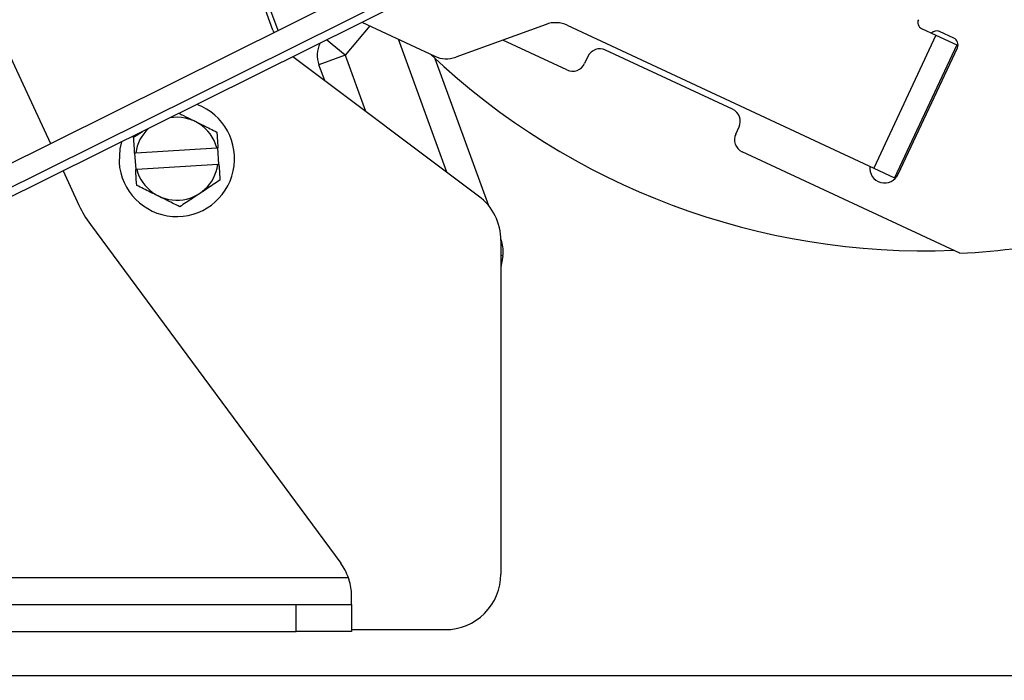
# Model space of a CAD drawing. Header units: inches. Extents: x 170 to 284, y 215 to 248.
# Tile 839 of 1056: x 236.28 to 236.429, y 225.237 to 225.337. Entities that reach past the tile are written whole.
import ezdxf

# ---------------------------------------------------------------- set-up
doc = ezdxf.new("R2010")
doc.units = ezdxf.units.IN
doc.header["$LTSCALE"] = 0.25
doc.header["$MEASUREMENT"] = 0
doc.layers.add('ANNOTATIONS', color=1, linetype='Continuous')
doc.layers.add('RH FRONT OF HOOD', color=7, linetype='Continuous')
doc.styles.add('ARIAL', font='arial.ttf', dxfattribs={"height": 0.09375})
doc.dimstyles.new('STANDARD$0', dxfattribs={"dimtxt": 0.09375, "dimasz": 0.09375, "dimexe": 0.03125, "dimexo": 0.046875, "dimgap": 0.09, "dimtad": 0, "dimtih": 1, "dimtoh": 1, "dimdec": 4, "dimzin": 0, "dimdsep": 46, "dimtxsty": 'ARIAL', "dimcen": 0.09, "dimadec": 0, "dimazin": 0, "dimtfac": 1, "dimtdec": 4, "dimtofl": 0, "dimtmove": 0, "dimatfit": 1, "dimfxl": 1, "dimtolj": 1, "dimtzin": 0, "dimarcsym": 0})

# ---------------------------------------------------------------- blocks, each defined once
blk = doc.blocks.new('*D84')
at = {"layer": 'ANNOTATIONS', "color": 0, "lineweight": -2, "transparency": 16777216}
for p, q in [((235.2910738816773, 225.6576941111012), (235.2910738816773, 226.0615542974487)), ((236.1899014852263, 225.2816237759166), (236.1899014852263, 226.0615542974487)), ((235.1973238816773, 226.0303042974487), (235.1035738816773, 226.0303042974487)), ((236.2836514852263, 226.0303042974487), (236.3774014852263, 226.0303042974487))]:
    blk.add_line(p, q, dxfattribs=at)
at = {"layer": 'ANNOTATIONS', "color": 0, "transparency": 16777216}
for points in [[(235.1973238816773, 226.0459292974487), (235.1973238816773, 226.0146792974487), (235.2910738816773, 226.0303042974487)], [(236.2836514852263, 226.0459292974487), (236.2836514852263, 226.0146792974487), (236.1899014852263, 226.0303042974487)]]:
    blk.add_solid(points, dxfattribs=at)
at = {"layer": 'defpoints', "color": 0, "transparency": 16777216}
for p in [(236.1899014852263, 226.0303042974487), (235.2910738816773, 225.6108191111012), (236.1899014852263, 225.2347487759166)]:
    blk.add_point(p, dxfattribs=at)
at = {"layer": 'ANNOTATIONS', "color": 0, "transparency": 16777216, "insert": (234.6019627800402, 226.0303042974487), "char_height": 0.09375, "attachment_point": 5, "style": 'ARIAL'}
blk.add_mtext('\\A1;PROJECTION', dxfattribs=at)
blk = doc.blocks.new('*D86')
at = {"layer": 'ANNOTATIONS', "color": 0, "lineweight": -2, "transparency": 16777216}
for p, q in [((236.2367764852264, 225.2379811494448), (237.5713035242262, 225.2379811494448)), ((237.5400535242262, 225.1442311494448), (237.5400535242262, 222.8822775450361)), ((237.5400535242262, 220.1854637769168), (237.5400535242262, 222.4474173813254)), ((237.0748839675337, 220.0917137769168), (237.5713035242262, 220.0917137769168))]:
    blk.add_line(p, q, dxfattribs=at)
at = {"layer": 'ANNOTATIONS', "color": 0, "transparency": 16777216}
for points in [[(237.5244285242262, 225.1442311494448), (237.5556785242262, 225.1442311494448), (237.5400535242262, 225.2379811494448)], [(237.5244285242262, 220.1854637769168), (237.5556785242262, 220.1854637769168), (237.5400535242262, 220.0917137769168)]]:
    blk.add_solid(points, dxfattribs=at)
at = {"layer": 'defpoints', "color": 0, "transparency": 16777216}
for p in [(236.1899014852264, 225.2379811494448), (237.0280089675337, 220.0917137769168), (237.5400535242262, 220.0917137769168)]:
    blk.add_point(p, dxfattribs=at)
at = {"layer": 'ANNOTATIONS', "color": 0, "transparency": 16777216, "insert": (237.5400535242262, 222.6648474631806), "char_height": 0.09375, "attachment_point": 5, "style": 'ARIAL'}
blk.add_mtext('\\A1;TOTAL\\PHEIGHT', dxfattribs=at)

msp = doc.modelspace()

# ---------------------------------------------------------------- linework, layer by layer
at = {"layer": 'RH FRONT OF HOOD'}
for p, q in [((236.4074905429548, 225.3799733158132), (236.2161394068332, 225.2848308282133)), ((236.4151128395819, 225.3786778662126), (236.1888006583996, 225.2661522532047)), ((236.4126990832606, 225.3788893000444), (236.2034755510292, 225.2748604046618)), ((236.2641490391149, 225.3618967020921), (236.2841728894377, 225.3186580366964)), ((236.3179086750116, 225.3358620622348), (236.3146841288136, 225.3448718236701)), ((236.3186947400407, 225.3358227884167), (236.3155477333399, 225.3444691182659)), ((236.3325951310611, 225.3365197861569), (236.3288568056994, 225.3320646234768)), ((236.3314232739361, 225.3370662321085), (236.3424491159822, 225.3319247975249)), ((236.3593345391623, 225.3367564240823), (236.3456730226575, 225.3317840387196)), ((236.3625584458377, 225.336615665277), (236.4090304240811, 225.3149454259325)), ((236.3179086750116, 225.3358620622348), (236.3180473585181, 225.3355009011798)), ((236.4184386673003, 225.3351214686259), (236.4090304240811, 225.3149454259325)), ((236.4162987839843, 225.3361193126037), (236.4184386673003, 225.3351214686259)), ((236.4184386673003, 225.3351214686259), (236.4216179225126, 225.3336389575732)), ((236.4211978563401, 225.3346536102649), (236.4190274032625, 225.3356657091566)), ((236.3288568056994, 225.3320646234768), (236.3260688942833, 225.3344039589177)), ((236.3442829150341, 225.3143367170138), (236.336947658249, 225.3344901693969)), ((236.3624930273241, 225.329835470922), (236.3527727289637, 225.3343681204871)), ((236.4216179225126, 225.3336389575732), (236.4122096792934, 225.3134629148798)), ((236.4216179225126, 225.3336389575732), (236.421813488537, 225.3335477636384)), ((236.3491191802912, 225.310709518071), (236.3209320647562, 225.3318498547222)), ((236.3288568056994, 225.3320646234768), (236.3248948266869, 225.3306225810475)), ((236.3288568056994, 225.3320646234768), (236.3319398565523, 225.3235940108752)), ((236.3656814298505, 225.3318843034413), (236.3651825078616, 225.3308143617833)), ((236.3876298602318, 225.3238825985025), (236.368370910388, 225.3328631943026)), ((236.4127678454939, 225.3140214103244), (236.4217199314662, 225.3332192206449)), ((236.3257683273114, 225.3282226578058), (236.3248948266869, 225.3306225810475)), ((236.3424870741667, 225.3315982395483), (236.350614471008, 225.3092684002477)), ((236.2967977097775, 225.3196230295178), (236.2981553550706, 225.3205249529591)), ((236.3881098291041, 225.320123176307), (236.388608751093, 225.3211931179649)), ((236.2969474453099, 225.3172412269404), (236.2971091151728, 225.3172513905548)), ((236.2969474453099, 225.3172412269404), (236.2971061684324, 225.3147164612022)), ((236.2971091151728, 225.3172513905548), (236.3094096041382, 225.3180246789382)), ((236.3094096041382, 225.3180246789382), (236.309571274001, 225.3180348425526)), ((236.3097299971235, 225.3155100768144), (236.309571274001, 225.3180348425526)), ((236.4221207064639, 225.3020306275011), (236.3890887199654, 225.3174336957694)), ((236.3095683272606, 225.3154999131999), (236.2972678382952, 225.3147266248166)), ((236.3097299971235, 225.3155100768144), (236.3095683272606, 225.3154999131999)), ((236.2860871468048, 225.3145244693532), (236.2884997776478, 225.3093147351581)), ((236.2972678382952, 225.3147266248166), (236.2971061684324, 225.3147164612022)), ((236.4090304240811, 225.3149454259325), (236.4122096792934, 225.3134629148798)), ((236.4122096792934, 225.3134629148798), (236.4123415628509, 225.3134014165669)), ((236.290240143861, 225.3063785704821), (236.3282000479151, 225.2550121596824)), ((236.3524908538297, 225.3041130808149), (236.3526057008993, 225.3037975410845)), ((236.3524921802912, 225.303963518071), (236.3524921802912, 225.253368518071)), ((236.3526057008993, 225.3037975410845), (236.3524921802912, 225.3037562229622)), ((236.3527959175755, 225.3016233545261), (236.3524921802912, 225.3016769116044)), ((236.3527959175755, 225.3016233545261), (236.3524921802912, 225.2999007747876)), ((236.3293802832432, 225.252778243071), (235.7410584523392, 225.252778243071)), ((236.3298509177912, 225.248730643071), (236.3298509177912, 225.2500005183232)), ((235.7490203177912, 225.248730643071), (236.3214184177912, 225.248730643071)), ((236.3214184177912, 225.244683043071), (236.3214184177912, 225.248730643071)), ((236.3214184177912, 225.248730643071), (236.3298509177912, 225.248730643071)), ((236.3298509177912, 225.248730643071), (236.3298509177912, 225.244683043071)), ((235.7490203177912, 225.244683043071), (236.3214184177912, 225.244683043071)), ((236.3298509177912, 225.244683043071), (236.3214184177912, 225.244683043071)), ((236.3298509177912, 225.244936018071), (236.3440596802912, 225.244936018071))]:
    msp.add_line(p, q, dxfattribs=at)
at = {"layer": 'RH FRONT OF HOOD', "flags": 128}
msp.add_lwpolyline([(236.2949494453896, 225.3189309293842), (236.2946952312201, 225.3178587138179), (236.2945861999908, 225.3158254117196)], dxfattribs=at)
at = {"layer": 'RH FRONT OF HOOD'}
for centre, radius, start, end in [((236.3607765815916, 225.3327944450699), 0.004216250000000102, 64.99999999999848, 110.0000000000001), ((236.4167264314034, 225.3370364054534), 0.001011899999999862, 154.9999999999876, 245.0000000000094), ((236.4185712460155, 225.3346874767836), 0.001079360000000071, 65.00000000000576, 136.7900431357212), ((236.3288568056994, 225.3320646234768), 0.004216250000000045, 154.1389211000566, 200.0000000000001), ((236.4207416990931, 225.3336753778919), 0.001079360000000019, 334.9999999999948, 65.00000000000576), ((236.4167737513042, 225.4115226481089), 0.1091165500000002, 226.6216767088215, 272.2875146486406), ((236.3442309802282, 225.335746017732), 0.004216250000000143, 245.0000000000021, 290.0000000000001), ((236.3675156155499, 225.3310290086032), 0.002023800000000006, 65.00000000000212, 154.9999999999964), ((236.3633483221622, 225.3316696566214), 0.002023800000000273, 245.0000000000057, 335.0000000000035), ((236.3033387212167, 225.3163756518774), 0.00876980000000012, 183.5972496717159, 69.81456394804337), ((236.3867745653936, 225.322048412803), 0.002023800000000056, 335.0000000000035, 64.99999999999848), ((236.3033387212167, 225.3163756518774), 0.006290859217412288, 15.19652544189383, 99.66050016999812), ((236.3033387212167, 225.3163756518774), 0.00629085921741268, 133.213927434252, 171.9979739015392), ((236.3899440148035, 225.3192678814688), 0.002023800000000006, 155.0000000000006, 245.0000000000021), ((236.3033387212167, 225.3163756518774), 0.006290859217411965, 195.1965254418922, 351.997973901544), ((236.4107043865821, 225.3149836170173), 0.002276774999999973, 174.0216813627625, 335.0000000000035), ((236.3440596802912, 225.303963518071), 0.00843250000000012, 1.628443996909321e-12, 53.13010235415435), ((236.4167737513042, 225.4115226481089), 0.1096225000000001, 272.7957724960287, 291.9509201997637), ((236.3038034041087, 225.3164018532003), 0.01686499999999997, 204.8488811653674, 216.4644923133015), ((236.3486437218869, 225.3023554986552), 0.004216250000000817, 350.0000000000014, 19.99999999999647), ((236.3214184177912, 225.2500005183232), 0.008432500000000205, 19.23278835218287, 36.46449231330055), ((236.3440596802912, 225.253368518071), 0.00843250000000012, 270, 1.628443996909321e-12)]:
    msp.add_arc(centre, radius, start, end, dxfattribs=at)
for points, knots in [([(236.3036751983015, 225.323269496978), (236.304137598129, 225.3230399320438), (236.3053477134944, 225.3224391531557), (236.3073056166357, 225.32146712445), (236.3087366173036, 225.3207566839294), (236.3094215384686, 225.32041664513)], [0, 0, 0, 0, 0.2438125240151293, 0.6380652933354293, 1, 1, 1, 1]), ([(236.3094215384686, 225.32041664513), (236.3094407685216, 225.3201107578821), (236.309490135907, 225.3193254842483), (236.3095405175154, 225.3185240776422), (236.309571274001, 225.3180348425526)], [0, 0, 0, 0, 0.3895295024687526, 1, 1, 1, 1]), ([(236.2969474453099, 225.3172412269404), (236.2969166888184, 225.3177304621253), (236.2968663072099, 225.318531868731), (236.2968169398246, 225.3193171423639), (236.2967977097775, 225.3196230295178)], [0, 0, 0, 0, 0.6104706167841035, 1, 1, 1, 1]), ([(236.3097299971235, 225.3155100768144), (236.3097427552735, 225.3153071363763), (236.309793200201, 225.3145047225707), (236.3098427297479, 225.3137168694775), (236.3098797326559, 225.313128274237)], [0, 0, 0, 0, 0.2529124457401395, 0.9999999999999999, 0.9999999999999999, 0.9999999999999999, 0.9999999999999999]), ([(236.2972559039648, 225.3123346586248), (236.2972189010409, 225.3129232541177), (236.2971693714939, 225.3137111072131), (236.2971189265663, 225.3145135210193), (236.2971061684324, 225.3147164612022)], [0, 0, 0, 0, 0.7470878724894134, 0.9999999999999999, 0.9999999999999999, 0.9999999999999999, 0.9999999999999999]), ([(236.3098797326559, 225.313128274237), (236.3092051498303, 225.3126801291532), (236.3078360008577, 225.3117705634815), (236.3057652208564, 225.3103948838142), (236.3044340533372, 225.3095105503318), (236.303796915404, 225.3090872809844)], [0, 0, 0, 0, 0.336151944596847, 0.6822617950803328, 1, 1, 1, 1]), ([(236.303796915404, 225.3090872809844), (236.3030715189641, 225.3094474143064), (236.3015992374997, 225.3101783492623), (236.2993724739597, 225.3112838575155), (236.297941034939, 225.3119945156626), (236.2972559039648, 225.3123346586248)], [0, 0, 0, 0, 0.3361519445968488, 0.6822617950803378, 0.9999999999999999, 0.9999999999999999, 0.9999999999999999, 0.9999999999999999]), ([(236.3298509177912, 225.2500005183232), (236.3298405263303, 225.2503373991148), (236.3298197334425, 225.2510114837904), (236.3296263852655, 225.2520248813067), (236.3294374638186, 225.2526032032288), (236.3293802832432, 225.252778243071)], [0, 0, 0, 0, 0.4106078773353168, 0.8216095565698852, 1, 1, 1, 1])]:
    msp.add_open_spline(points, degree=3, knots=knots, dxfattribs=at)

# ---------------------------------------------------------------- dimensions: what is measured, and where the dimension line sits
at = {"layer": 'ANNOTATIONS'}
dim = msp.add_linear_dim(base=(236.1899014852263, 226.0303042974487), p1=(235.2910738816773, 225.6108191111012), p2=(236.1899014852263, 225.2347487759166), text='PROJECTION', dimstyle='STANDARD$0', dxfattribs=at)
dim.commit()
dim.dimension.update_dxf_attribs({"geometry": '*D84', "text_midpoint": (234.6019627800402, 226.0303042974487), "dimtype": 160})
dim = msp.add_linear_dim(base=(237.5400535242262, 220.0917137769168), p1=(236.1899014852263, 225.2379811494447), p2=(237.0280089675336, 220.0917137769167), angle=90, text='TOTAL\\PHEIGHT', dimstyle='STANDARD$0', dxfattribs=at)
dim.commit()
dim.dimension.update_dxf_attribs({"geometry": '*D86', "text_midpoint": (237.5400535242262, 222.6648474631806)})

doc.saveas('drawing.dxf')
